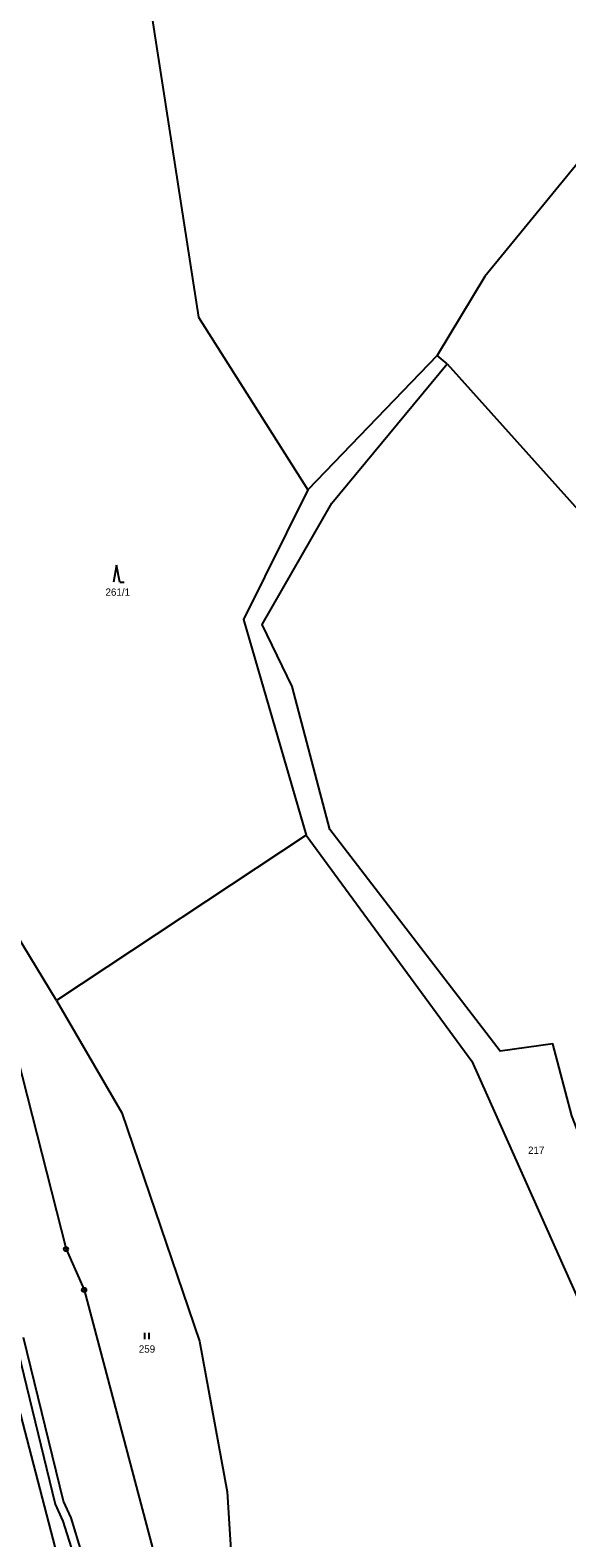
# Model space of a CAD drawing. Extents: x -680203 to -673936, y -1102717 to -1093650.
# Drawn here: x -675346.1 to -675221.6, y -1100750.7 to -1100400.9 of the extents above; entities that cross this region are included whole.
import ezdxf

# ---------------------------------------------------------------- set-up
doc = ezdxf.new("R2010")
doc.units = 0
for name, color, linetype in [('_Ideová část', 7, 'Continuous'), ('SOxx02xx_Koleje_param další_Popis10', 7, 'Continuous'), ('SOxxxxxx_Koleje_hlavní_body_Popis10', 7, 'Continuous'), ('SOxxxxxx_Koleje_LN_parametry_Popis10', 7, 'Continuous'), ('SOxxxxxx_Osa_bod_P', 7, 'Continuous'), ('x_prac', 7, 'Continuous')]:
    doc.layers.add(name, color=color, linetype=linetype)

msp = doc.modelspace()

# ---------------------------------------------------------------- linework, layer by layer
at = {"layer": '_Ideová část'}
msp.add_circle((-676417.7, -1099401.52), 1287.12, dxfattribs=at)
at = {"layer": 'SOxx02xx_Koleje_param další_Popis10'}
for centre, radius in [((-675337.79, -1100683.72), 0.5), ((-675337.79, -1100683.72), 0.0303), ((-675333.58, -1100693.19), 0.5), ((-675333.58, -1100693.19), 0.0303)]:
    msp.add_circle(centre, radius, dxfattribs=at)
at = {"layer": 'SOxxxxxx_Koleje_hlavní_body_Popis10'}
for p, q in [((-675326.05, -1100524.99), (-675326.8, -1100528.99)), ((-675325.3, -1100528.99), (-675326.05, -1100524.99)), ((-675325.3, -1100528.99), (-675324.3, -1100528.99)), ((-675319.48, -1100704.61), (-675319.48, -1100703.11)), ((-675318.48, -1100704.61), (-675318.48, -1100703.11))]:
    msp.add_line(p, q, dxfattribs=at)
at = {"layer": 'SOxxxxxx_Koleje_LN_parametry_Popis10'}
for points in [[(-675371.34, -1100618.72), (-675364.75, -1100644.63), (-675358.06, -1100668.81), (-675355.23, -1100680.83), (-675354.8, -1100685.96), (-675354, -1100689.14), (-675354.31, -1100689.14), (-675352.84, -1100692.33), (-675349.61, -1100704.69), (-675340.31, -1100742.88), (-675338.51, -1100746.81), (-675336.16, -1100754.4)], [(-675334.2, -1100753.98), (-675336.63, -1100746.09), (-675338.41, -1100742.22), (-675347.67, -1100704.21)]]:
    msp.add_lwpolyline(points, dxfattribs=at)
at = {"layer": 'x_prac'}
for p, q in [((-675251.63, -1100476.33), (-675281.68, -1100507.51)), ((-675249.37, -1100478.29), (-675251.63, -1100476.33)), ((-675282.04, -1100587.68), (-675339.98, -1100626.04))]:
    msp.add_line(p, q, dxfattribs=at)
for points in [[(-675182.15, -1100385.12), (-675207.67, -1100406.83), (-675215.02, -1100426.75), (-675240.6, -1100458.04), (-675251.63, -1100476.33)], [(-675318.05, -1100396.71), (-675307.06, -1100467.47), (-675281.68, -1100507.51)], [(-675193.36, -1100722.23), (-675220.44, -1100652.75), (-675224.86, -1100636.09), (-675237.03, -1100637.78), (-675276.54, -1100586.33), (-675285.33, -1100553.2), (-675292.25, -1100538.81), (-675276.09, -1100510.65), (-675249.37, -1100478.29)], [(-675249.37, -1100478.29), (-675200.68, -1100532.48), (-675108.32, -1100602.55), (-675057.69, -1100635.34), (-675018.32, -1100667.5)], [(-675281.68, -1100507.51), (-675296.61, -1100537.58), (-675282.04, -1100587.68)], [(-675392.49, -1100560.86), (-675384.05, -1100570.35), (-675358.95, -1100669.47), (-675354, -1100689.14), (-675357.01, -1100689.14), (-675338.32, -1100760.84), (-675340.97, -1100761.62)], [(-675282.04, -1100587.68), (-675243.59, -1100640.07), (-675186.16, -1100768.84)], [(-675356.2, -1100601.34), (-675353.76, -1100616.75), (-675350.19, -1100634.79), (-675337.79, -1100683.72), (-675333.58, -1100693.19), (-675315.67, -1100760.91), (-675312.34, -1100760.18), (-675310.41, -1100766.09), (-675313.89, -1100767.13), (-675308, -1100794.02), (-675303.22, -1100813.03), (-675293.67, -1100842.42), (-675289.8, -1100856.17), (-675287.11, -1100864.73)], [(-675339.98, -1100626.04), (-675352.36, -1100605.6), (-675356.2, -1100601.34)], [(-675339.98, -1100626.04), (-675324.8, -1100652.1), (-675306.78, -1100705.05), (-675300.43, -1100740.05), (-675296.29, -1100805.16), (-675287.11, -1100864.73)]]:
    msp.add_lwpolyline(points, dxfattribs=at)

# ---------------------------------------------------------------- texts
at = {"layer": 'SOxxxxxx_Osa_bod_P'}
for s, p in [('261/1', (-675328.63, -1100532.11)), ('217', (-675230.58, -1100661.62)), ('259', (-675320.9, -1100707.74))]:
    msp.add_text(s, height=1.7, dxfattribs=at).set_placement(p)

doc.saveas('drawing.dxf')
